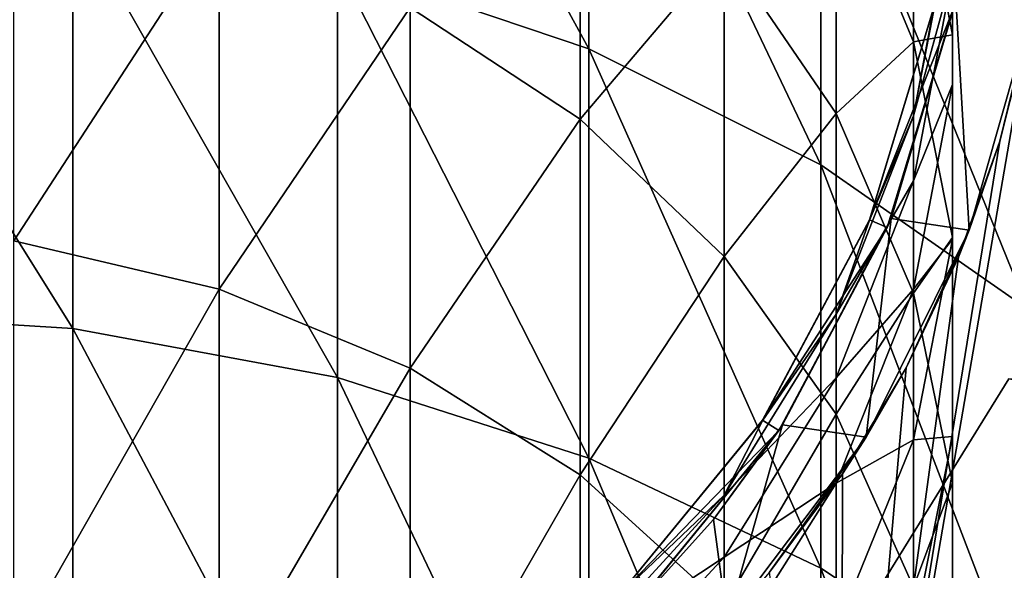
# Model space of a CAD drawing. Header units: millimetres. Extents: x -108 to 102, y -42 to 80.
# Tile 303 of 539: x -64.37 to -59.26, y 30.39 to 33.24. Entities that reach past the tile are written whole.
import ezdxf

# ---------------------------------------------------------------- set-up
doc = ezdxf.new("R2010")
doc.units = ezdxf.units.MM
doc.header["$LTSCALE"] = 81.481481
for name, color, linetype in [('2723', 7, 'CONTINUOUS'), ('2727', 7, 'CONTINUOUS'), ('2729', 7, 'CONTINUOUS'), ('2731', 7, 'CONTINUOUS'), ('2733', 7, 'CONTINUOUS'), ('2734', 7, 'CONTINUOUS'), ('2736', 7, 'CONTINUOUS'), ('2747', 7, 'CONTINUOUS'), ('2783', 7, 'CONTINUOUS'), ('2784', 7, 'CONTINUOUS'), ('2789', 7, 'CONTINUOUS')]:
    doc.layers.add(name, color=color, linetype=linetype)

msp = doc.modelspace()

# ---------------------------------------------------------------- linework, layer by layer
at = {"layer": '2723', "color": 7, "linetype": 'CONTINUOUS', "true_color": 0xe6e6e6}
for points in [[(-59.2799, 32.6142, 82.05), (-59.1252, 33.2304, 82.05), (-60.1031, 27.5494, 82.05), (-59.2799, 32.6142, 82.05)], [(-60.1031, 27.5494, 82.05), (-59.1252, 33.2304, 82.05), (-59.0301, 28.5351, 82.05), (-60.1031, 27.5494, 82.05)], [(-59.4954, 32.0116, 82.05), (-59.2799, 32.6142, 82.05), (-60.1031, 27.5494, 82.05), (-59.4954, 32.0116, 82.05)], [(-59.7671, 31.437, 82.05), (-59.4954, 32.0116, 82.05), (-60.1031, 27.5494, 82.05), (-59.7671, 31.437, 82.05)], [(-60.0961, 30.8884, 82.05), (-59.7671, 31.437, 82.05), (-60.1031, 27.5494, 82.05), (-60.0961, 30.8884, 82.05)], [(-60.4751, 30.3769, 82.05), (-60.0961, 30.8884, 82.05), (-60.1031, 27.5494, 82.05), (-60.4751, 30.3769, 82.05)]]:
    msp.add_3dface(points, dxfattribs=at)
at = {"layer": '2727', "color": 7, "linetype": 'CONTINUOUS', "true_color": 0xe6e6e6}
for points in [[(-61.4141, 35.0213, 208.674), (-62.7188, 35.4823, 208.9561), (-61.4141, 33.0929, 211.5961), (-61.4141, 35.0213, 208.674)], [(-61.4141, 33.0929, 211.5961), (-62.7188, 35.4823, 208.9561), (-62.7188, 33.5335, 211.9091), (-61.4141, 33.0929, 211.5961)], [(-60.2099, 34.3919, 208.289), (-61.4141, 35.0213, 208.674), (-60.2099, 32.4914, 211.1687), (-60.2099, 34.3919, 208.289)], [(-60.2099, 32.4914, 211.1687), (-61.4141, 35.0213, 208.674), (-61.4141, 33.0929, 211.5961), (-60.2099, 32.4914, 211.1687)], [(-59.136, 33.6095, 207.8103), (-60.2099, 34.3919, 208.289), (-59.136, 31.7436, 210.6376), (-59.136, 33.6095, 207.8103)], [(-59.136, 31.7436, 210.6376), (-60.2099, 34.3919, 208.289), (-60.2099, 32.4914, 211.1687), (-59.136, 31.7436, 210.6376)], [(-65.5, 33.8927, 212.1642), (-65.5, 31.7276, 215.0006), (-64.0921, 31.6419, 214.9304), (-65.5, 33.8927, 212.1642)], [(-64.0921, 33.8023, 212.1), (-65.5, 33.8927, 212.1642), (-64.0921, 31.6419, 214.9304), (-64.0921, 33.8023, 212.1)], [(-62.7188, 33.5335, 211.9091), (-64.0921, 33.8023, 212.1), (-62.7188, 31.3868, 214.7215), (-62.7188, 33.5335, 211.9091)], [(-62.7188, 31.3868, 214.7215), (-64.0921, 33.8023, 212.1), (-64.0921, 31.6419, 214.9304), (-62.7188, 31.3868, 214.7215)], [(-61.4141, 33.0929, 211.5961), (-62.7188, 33.5335, 211.9091), (-61.4141, 30.9687, 214.379), (-61.4141, 33.0929, 211.5961)], [(-61.4141, 30.9687, 214.379), (-62.7188, 33.5335, 211.9091), (-62.7188, 31.3868, 214.7215), (-61.4141, 30.9687, 214.379)], [(-60.2099, 32.4914, 211.1687), (-61.4141, 33.0929, 211.5961), (-60.2099, 30.3979, 213.9114), (-60.2099, 32.4914, 211.1687)], [(-60.2099, 30.3979, 213.9114), (-61.4141, 33.0929, 211.5961), (-61.4141, 30.9687, 214.379), (-60.2099, 30.3979, 213.9114)], [(-59.136, 31.7436, 210.6376), (-60.2099, 32.4914, 211.1687), (-59.136, 29.6883, 213.3302), (-59.136, 31.7436, 210.6376)], [(-59.136, 29.6883, 213.3302), (-60.2099, 32.4914, 211.1687), (-60.2099, 30.3979, 213.9114), (-59.136, 29.6883, 213.3302)], [(-65.5, 31.7276, 215.0006), (-65.5, 29.3975, 217.6559), (-64.0921, 29.2924, 217.6059), (-65.5, 31.7276, 215.0006)], [(-64.0921, 31.6419, 214.9304), (-65.5, 31.7276, 215.0006), (-64.0921, 29.2924, 217.6059), (-64.0921, 31.6419, 214.9304)], [(-62.7188, 31.3868, 214.7215), (-64.0921, 31.6419, 214.9304), (-62.7188, 29.0522, 217.38), (-62.7188, 31.3868, 214.7215)], [(-62.7188, 29.0522, 217.38), (-64.0921, 31.6419, 214.9304), (-64.0921, 29.2924, 217.6059), (-62.7188, 29.0522, 217.38)], [(-61.4141, 30.9687, 214.379), (-62.7188, 31.3868, 214.7215), (-61.4141, 28.6586, 217.0097), (-61.4141, 30.9687, 214.379)], [(-61.4141, 28.6586, 217.0097), (-62.7188, 31.3868, 214.7215), (-62.7188, 29.0522, 217.38), (-61.4141, 28.6586, 217.0097)], [(-60.2099, 30.3979, 213.9114), (-61.4141, 30.9687, 214.379), (-60.2099, 28.1212, 216.5041), (-60.2099, 30.3979, 213.9114)], [(-60.2099, 28.1212, 216.5041), (-61.4141, 30.9687, 214.379), (-61.4141, 28.6586, 217.0097), (-60.2099, 28.1212, 216.5041)], [(-59.136, 29.6883, 213.3302), (-60.2099, 30.3979, 213.9114), (-59.136, 27.4532, 215.8756), (-59.136, 29.6883, 213.3302)], [(-59.136, 27.4532, 215.8756), (-60.2099, 30.3979, 213.9114), (-60.2099, 28.1212, 216.5041), (-59.136, 27.4532, 215.8756)]]:
    msp.add_3dface(points, dxfattribs=at)
at = {"layer": '2729', "color": 7, "linetype": 'CONTINUOUS', "true_color": 0xe6e6e6}
for points in [[(-59.6153, 33.3295, 182.05), (-59.9564, 32.205, 169.05), (-59.9567, 32.2039, 182.05), (-59.6153, 33.3295, 182.05)], [(-59.6154, 33.3306, 169.05), (-59.9564, 32.205, 169.05), (-59.6153, 33.3295, 182.05), (-59.6154, 33.3306, 169.05)], [(-59.9564, 32.205, 169.05), (-60.5116, 31.166, 169.05), (-59.9567, 32.2039, 182.05), (-59.9564, 32.205, 169.05)], [(-59.9567, 32.2039, 182.05), (-60.5116, 31.166, 169.05), (-60.5112, 31.1666, 182.05), (-59.9567, 32.2039, 182.05)], [(-60.5116, 31.166, 169.05), (-61.2585, 30.2566, 169.05), (-60.5112, 31.1666, 182.05), (-60.5116, 31.166, 169.05)], [(-60.5112, 31.1666, 182.05), (-61.2585, 30.2566, 169.05), (-61.2574, 30.2574, 182.05), (-60.5112, 31.1666, 182.05)]]:
    msp.add_3dface(points, dxfattribs=at)
at = {"layer": '2731', "color": 7, "linetype": 'CONTINUOUS', "true_color": 0xe6e6e6}
for points in [[(-62.3414, 33.3069, 205.839), (-61.4578, 34.3468, 202.4004), (-61.4578, 32.727, 205.509), (-62.3414, 33.3069, 205.839)], [(-61.4578, 34.3468, 202.4004), (-60.7119, 33.6077, 202.0494), (-61.4578, 32.727, 205.509), (-61.4578, 34.3468, 202.4004)], [(-60.129, 34.0918, 198.5453), (-59.729, 34.2059, 195.0542), (-59.729, 33.129, 198.1724), (-60.129, 34.0918, 198.5453)], [(-59.729, 34.2059, 195.0542), (-59.5256, 33.9879, 191.6257), (-59.5256, 33.1648, 194.7371), (-59.729, 34.2059, 195.0542)], [(-59.729, 34.2059, 195.0542), (-59.5256, 33.1648, 194.7371), (-59.729, 33.129, 198.1724), (-59.729, 34.2059, 195.0542)], [(-60.7119, 33.6077, 202.0494), (-60.129, 34.0918, 198.5453), (-60.129, 32.7574, 201.6455), (-60.7119, 33.6077, 202.0494)], [(-60.129, 34.0918, 198.5453), (-59.729, 33.129, 198.1724), (-60.129, 32.7574, 201.6455), (-60.129, 34.0918, 198.5453)], [(-64.3975, 33.9992, 206.2329), (-63.3326, 33.7359, 206.0831), (-64.3975, 32.0973, 209.3054), (-64.3975, 33.9992, 206.2329)], [(-59.5256, 33.9879, 191.6257), (-59.5256, 33.4839, 188.2989), (-59.5256, 32.9078, 191.3822), (-59.5256, 33.9879, 191.6257)], [(-59.5256, 33.9879, 191.6257), (-59.5256, 32.9078, 191.3822), (-59.5256, 33.1648, 194.7371), (-59.5256, 33.9879, 191.6257)], [(-59.5256, 33.8307, 185.1814), (-59.6153, 33.3295, 182.05), (-59.729, 32.7453, 185.1011), (-59.5256, 33.8307, 185.1814)], [(-59.5256, 33.8307, 185.1814), (-59.729, 32.7453, 185.1011), (-59.5256, 33.4839, 188.2989), (-59.5256, 33.8307, 185.1814)], [(-64.3975, 32.0973, 209.3054), (-63.3326, 33.7359, 206.0831), (-63.3326, 31.8458, 209.1365), (-64.3975, 32.0973, 209.3054)], [(-63.3326, 33.7359, 206.0831), (-62.3414, 33.3069, 205.839), (-63.3326, 31.8458, 209.1365), (-63.3326, 33.7359, 206.0831)], [(-61.4578, 32.727, 205.509), (-60.7119, 33.6077, 202.0494), (-60.7119, 32.0158, 205.1043), (-61.4578, 32.727, 205.509)], [(-60.7119, 33.6077, 202.0494), (-60.129, 32.7574, 201.6455), (-60.7119, 32.0158, 205.1043), (-60.7119, 33.6077, 202.0494)], [(-59.5256, 33.4839, 188.2989), (-59.729, 32.7453, 185.1011), (-59.729, 32.4074, 188.1387), (-59.5256, 33.4839, 188.2989)], [(-59.5256, 33.4839, 188.2989), (-59.729, 32.4074, 188.1387), (-59.5256, 32.9078, 191.3822), (-59.5256, 33.4839, 188.2989)], [(-59.6153, 33.3295, 182.05), (-59.9567, 32.2039, 182.05), (-59.729, 32.7453, 185.1011), (-59.6153, 33.3295, 182.05)], [(-63.3326, 31.8458, 209.1365), (-62.3414, 33.3069, 205.839), (-62.3414, 31.436, 208.8614), (-63.3326, 31.8458, 209.1365)], [(-62.3414, 33.3069, 205.839), (-61.4578, 32.727, 205.509), (-62.3414, 31.436, 208.8614), (-62.3414, 33.3069, 205.839)], [(-60.129, 32.7574, 201.6455), (-59.729, 33.129, 198.1724), (-59.729, 31.8247, 201.2026), (-60.129, 32.7574, 201.6455)], [(-59.729, 33.129, 198.1724), (-59.5256, 33.1648, 194.7371), (-59.5256, 32.1141, 197.7793), (-59.729, 33.129, 198.1724)], [(-59.729, 33.129, 198.1724), (-59.5256, 32.1141, 197.7793), (-59.729, 31.8247, 201.2026), (-59.729, 33.129, 198.1724)], [(-59.5256, 33.1648, 194.7371), (-59.5256, 32.9078, 191.3822), (-59.5256, 32.1056, 194.4146), (-59.5256, 33.1648, 194.7371)], [(-59.5256, 33.1648, 194.7371), (-59.5256, 32.1056, 194.4146), (-59.5256, 32.1141, 197.7793), (-59.5256, 33.1648, 194.7371)], [(-59.5256, 32.9078, 191.3822), (-59.729, 32.4074, 188.1387), (-59.729, 31.8461, 191.1429), (-59.5256, 32.9078, 191.3822)], [(-59.5256, 32.9078, 191.3822), (-59.729, 31.8461, 191.1429), (-59.5256, 32.1056, 194.4146), (-59.5256, 32.9078, 191.3822)], [(-62.3414, 31.436, 208.8614), (-61.4578, 32.727, 205.509), (-61.4578, 30.882, 208.4895), (-62.3414, 31.436, 208.8614)], [(-61.4578, 32.727, 205.509), (-60.7119, 32.0158, 205.1043), (-61.4578, 30.882, 208.4895), (-61.4578, 32.727, 205.509)], [(-60.7119, 32.0158, 205.1043), (-60.129, 32.7574, 201.6455), (-60.129, 31.1976, 204.6388), (-60.7119, 32.0158, 205.1043)], [(-60.129, 32.7574, 201.6455), (-59.729, 31.8247, 201.2026), (-60.129, 31.1976, 204.6388), (-60.129, 32.7574, 201.6455)], [(-59.729, 32.7453, 185.1011), (-59.9567, 32.2039, 182.05), (-60.129, 31.7157, 185.025), (-59.729, 32.7453, 185.1011)], [(-59.729, 32.7453, 185.1011), (-60.129, 31.7157, 185.025), (-59.729, 32.4074, 188.1387), (-59.729, 32.7453, 185.1011)], [(-59.729, 32.4074, 188.1387), (-60.129, 31.7157, 185.025), (-60.129, 31.3862, 187.9867), (-59.729, 32.4074, 188.1387)], [(-59.729, 32.4074, 188.1387), (-60.129, 31.3862, 187.9867), (-59.729, 31.8461, 191.1429), (-59.729, 32.4074, 188.1387)], [(-59.9567, 32.2039, 182.05), (-60.5112, 31.1666, 182.05), (-60.129, 31.7157, 185.025), (-59.9567, 32.2039, 182.05)], [(-64.3975, 32.0973, 209.3054), (-63.3326, 31.8458, 209.1365), (-64.3975, 29.9737, 212.229), (-64.3975, 32.0973, 209.3054)], [(-59.729, 31.8247, 201.2026), (-59.5256, 32.1141, 197.7793), (-59.5256, 30.8416, 200.7356), (-59.729, 31.8247, 201.2026)], [(-59.5256, 32.1056, 194.4146), (-59.729, 31.8461, 191.1429), (-59.729, 31.0644, 194.0976), (-59.5256, 32.1056, 194.4146)], [(-59.5256, 32.1056, 194.4146), (-59.729, 31.0644, 194.0976), (-59.5256, 31.0816, 197.3795), (-59.5256, 32.1056, 194.4146)], [(-59.5256, 32.1141, 197.7793), (-59.5256, 32.1056, 194.4146), (-59.5256, 31.0816, 197.3795), (-59.5256, 32.1141, 197.7793)], [(-59.5256, 32.1141, 197.7793), (-59.5256, 31.0816, 197.3795), (-59.5256, 30.8416, 200.7356), (-59.5256, 32.1141, 197.7793)], [(-61.4578, 30.882, 208.4895), (-60.7119, 32.0158, 205.1043), (-60.7119, 30.2027, 208.0334), (-61.4578, 30.882, 208.4895)], [(-60.7119, 32.0158, 205.1043), (-60.129, 31.1976, 204.6388), (-60.7119, 30.2027, 208.0334), (-60.7119, 32.0158, 205.1043)], [(-64.3975, 29.9737, 212.229), (-63.3326, 31.8458, 209.1365), (-63.3326, 29.7353, 212.0419), (-64.3975, 29.9737, 212.229)], [(-63.3326, 31.8458, 209.1365), (-62.3414, 31.436, 208.8614), (-63.3326, 29.7353, 212.0419), (-63.3326, 31.8458, 209.1365)], [(-59.729, 31.8461, 191.1429), (-60.129, 31.3862, 187.9867), (-60.129, 30.8389, 190.916), (-59.729, 31.8461, 191.1429)], [(-59.729, 31.8461, 191.1429), (-60.129, 30.8389, 190.916), (-59.729, 31.0644, 194.0976), (-59.729, 31.8461, 191.1429)], [(-60.129, 31.1976, 204.6388), (-59.729, 31.8247, 201.2026), (-59.729, 30.3003, 204.1282), (-60.129, 31.1976, 204.6388)], [(-59.729, 31.8247, 201.2026), (-59.5256, 30.8416, 200.7356), (-59.729, 30.3003, 204.1282), (-59.729, 31.8247, 201.2026)], [(-60.129, 31.7157, 185.025), (-60.5112, 31.1666, 182.05), (-60.7119, 30.7769, 184.9555), (-60.129, 31.7157, 185.025)], [(-60.129, 31.7157, 185.025), (-60.7119, 30.7769, 184.9555), (-60.129, 31.3862, 187.9867), (-60.129, 31.7157, 185.025)], [(-63.3326, 29.7353, 212.0419), (-62.3414, 31.436, 208.8614), (-62.3414, 29.347, 211.7373), (-63.3326, 29.7353, 212.0419)], [(-62.3414, 31.436, 208.8614), (-61.4578, 30.882, 208.4895), (-62.3414, 29.347, 211.7373), (-62.3414, 31.436, 208.8614)], [(-60.129, 31.3862, 187.9867), (-60.7119, 30.7769, 184.9555), (-60.7119, 30.4551, 187.8481), (-60.129, 31.3862, 187.9867)], [(-60.129, 31.3862, 187.9867), (-60.7119, 30.4551, 187.8481), (-60.129, 30.8389, 190.916), (-60.129, 31.3862, 187.9867)], [(-60.7119, 30.2027, 208.0334), (-60.129, 31.1976, 204.6388), (-60.129, 29.4211, 207.5087), (-60.7119, 30.2027, 208.0334)], [(-60.129, 31.1976, 204.6388), (-59.729, 30.3003, 204.1282), (-60.129, 29.4211, 207.5087), (-60.129, 31.1976, 204.6388)], [(-60.5112, 31.1666, 182.05), (-61.2574, 30.2574, 182.05), (-60.7119, 30.7769, 184.9555), (-60.5112, 31.1666, 182.05)], [(-59.5256, 31.0816, 197.3795), (-59.729, 31.0644, 194.0976), (-59.729, 30.0667, 196.9864), (-59.5256, 31.0816, 197.3795)], [(-59.5256, 31.0816, 197.3795), (-59.729, 30.0667, 196.9864), (-59.5256, 29.8415, 200.2606), (-59.5256, 31.0816, 197.3795)], [(-59.5256, 30.8416, 200.7356), (-59.5256, 31.0816, 197.3795), (-59.5256, 29.8415, 200.2606), (-59.5256, 30.8416, 200.7356)], [(-59.729, 31.0644, 194.0976), (-60.129, 30.8389, 190.916), (-60.129, 30.0767, 193.7968), (-59.729, 31.0644, 194.0976)], [(-59.729, 31.0644, 194.0976), (-60.129, 30.0767, 193.7968), (-59.729, 30.0667, 196.9864), (-59.729, 31.0644, 194.0976)], [(-62.3414, 29.347, 211.7373), (-61.4578, 30.882, 208.4895), (-61.4578, 28.822, 211.3255), (-62.3414, 29.347, 211.7373)], [(-61.4578, 30.882, 208.4895), (-60.7119, 30.2027, 208.0334), (-61.4578, 28.822, 211.3255), (-61.4578, 30.882, 208.4895)], [(-60.129, 30.8389, 190.916), (-60.7119, 30.4551, 187.8481), (-60.7119, 29.9205, 190.709), (-60.129, 30.8389, 190.916)], [(-60.129, 30.8389, 190.916), (-60.7119, 29.9205, 190.709), (-60.129, 30.0767, 193.7968), (-60.129, 30.8389, 190.916)], [(-59.729, 30.3003, 204.1282), (-59.5256, 30.8416, 200.7356), (-59.5256, 29.3543, 203.5899), (-59.729, 30.3003, 204.1282)], [(-59.5256, 30.8416, 200.7356), (-59.5256, 29.8415, 200.2606), (-59.5256, 29.3543, 203.5899), (-59.5256, 30.8416, 200.7356)], [(-60.7119, 30.7769, 184.9555), (-61.2574, 30.2574, 182.05), (-61.4578, 29.9609, 184.8952), (-60.7119, 30.7769, 184.9555)], [(-60.7119, 30.7769, 184.9555), (-61.4578, 29.9609, 184.8952), (-60.7119, 30.4551, 187.8481), (-60.7119, 30.7769, 184.9555)], [(-60.7119, 30.4551, 187.8481), (-61.4578, 29.9609, 184.8952), (-61.4578, 29.6457, 187.7276), (-60.7119, 30.4551, 187.8481)], [(-60.7119, 30.4551, 187.8481), (-61.4578, 29.6457, 187.7276), (-60.7119, 29.9205, 190.709), (-60.7119, 30.4551, 187.8481)]]:
    msp.add_3dface(points, dxfattribs=at)
at = {"layer": '2733', "color": 7, "linetype": 'CONTINUOUS', "true_color": 0xe6e6e6}
for points in [[(-59.9564, 32.205, 169.05), (-59.6154, 33.3306, 169.05), (-59.5182, 33.3058, 169.05), (-59.9564, 32.205, 169.05)], [(-59.865, 32.1659, 169.05), (-59.9564, 32.205, 169.05), (-59.5182, 33.3058, 169.05), (-59.865, 32.1659, 169.05)], [(-60.5116, 31.166, 169.05), (-59.9564, 32.205, 169.05), (-59.865, 32.1659, 169.05), (-60.5116, 31.166, 169.05)], [(-60.4274, 31.1127, 169.05), (-60.5116, 31.166, 169.05), (-59.865, 32.1659, 169.05), (-60.4274, 31.1127, 169.05)], [(-61.2585, 30.2566, 169.05), (-60.5116, 31.166, 169.05), (-60.4274, 31.1127, 169.05), (-61.2585, 30.2566, 169.05)], [(-61.1866, 30.1866, 169.05), (-61.2585, 30.2566, 169.05), (-60.4274, 31.1127, 169.05), (-61.1866, 30.1866, 169.05)]]:
    msp.add_3dface(points, dxfattribs=at)
at = {"layer": '2734', "color": 7, "linetype": 'CONTINUOUS', "true_color": 0xe6e6e6}
for points in [[(-59.8451, 32.2126, 94.45), (-59.5182, 33.3058, 169.05), (-59.509, 33.3521, 94.4498), (-59.8451, 32.2126, 94.45)], [(-59.865, 32.1659, 169.05), (-59.5182, 33.3058, 169.05), (-59.8451, 32.2126, 94.45), (-59.865, 32.1659, 169.05)], [(-60.4076, 31.1419, 94.45), (-59.865, 32.1659, 169.05), (-59.8451, 32.2126, 94.45), (-60.4076, 31.1419, 94.45)], [(-60.4274, 31.1127, 169.05), (-59.865, 32.1659, 169.05), (-60.4076, 31.1419, 94.45), (-60.4274, 31.1127, 169.05)], [(-60.7673, 30.6514, 94.45), (-60.4274, 31.1127, 169.05), (-60.4076, 31.1419, 94.45), (-60.7673, 30.6514, 94.45)], [(-61.1866, 30.1866, 169.05), (-60.4274, 31.1127, 169.05), (-61.1739, 30.1995, 94.45), (-61.1866, 30.1866, 169.05)], [(-61.1739, 30.1995, 94.45), (-60.4274, 31.1127, 169.05), (-60.7673, 30.6514, 94.45), (-61.1739, 30.1995, 94.45)]]:
    msp.add_3dface(points, dxfattribs=at)
at = {"layer": '2736', "color": 7, "linetype": 'CONTINUOUS', "true_color": 0xe6e6e6}
for points in [[(-59.1106, 33.3059, 94.0497), (-59.2799, 32.6142, 82.05), (-59.4388, 32.1523, 94.0497), (-59.1106, 33.3059, 94.0497)], [(-59.1252, 33.2304, 82.05), (-59.2799, 32.6142, 82.05), (-59.1106, 33.3059, 94.0497), (-59.1252, 33.2304, 82.05)], [(-59.2799, 32.6142, 82.05), (-59.4954, 32.0116, 82.05), (-59.4388, 32.1523, 94.0497), (-59.2799, 32.6142, 82.05)], [(-59.4388, 32.1523, 94.0497), (-59.7671, 31.437, 82.05), (-59.9734, 31.0784, 94.0497), (-59.4388, 32.1523, 94.0497)], [(-59.4954, 32.0116, 82.05), (-59.7671, 31.437, 82.05), (-59.4388, 32.1523, 94.0497), (-59.4954, 32.0116, 82.05)], [(-59.7671, 31.437, 82.05), (-60.0961, 30.8884, 82.05), (-59.9734, 31.0784, 94.0497), (-59.7671, 31.437, 82.05)], [(-59.9734, 31.0784, 94.0497), (-60.4751, 30.3769, 82.05), (-60.6963, 30.1211, 94.0497), (-59.9734, 31.0784, 94.0497)], [(-60.0961, 30.8884, 82.05), (-60.4751, 30.3769, 82.05), (-59.9734, 31.0784, 94.0497), (-60.0961, 30.8884, 82.05)]]:
    msp.add_3dface(points, dxfattribs=at)
at = {"layer": '2747', "color": 7, "linetype": 'CONTINUOUS', "true_color": 0xe6e6e6}
for points in [[(-59.8451, 32.2126, 94.45), (-59.509, 33.3521, 94.4498), (-59.4388, 32.1523, 94.0497), (-59.8451, 32.2126, 94.45)], [(-59.509, 33.3521, 94.4498), (-59.1106, 33.3059, 94.0497), (-59.4388, 32.1523, 94.0497), (-59.509, 33.3521, 94.4498)], [(-60.4076, 31.1419, 94.45), (-59.8451, 32.2126, 94.45), (-59.9734, 31.0784, 94.0497), (-60.4076, 31.1419, 94.45)], [(-59.8451, 32.2126, 94.45), (-59.4388, 32.1523, 94.0497), (-59.9734, 31.0784, 94.0497), (-59.8451, 32.2126, 94.45)], [(-60.7673, 30.6514, 94.45), (-60.4076, 31.1419, 94.45), (-60.6963, 30.1211, 94.0497), (-60.7673, 30.6514, 94.45)], [(-60.4076, 31.1419, 94.45), (-59.9734, 31.0784, 94.0497), (-60.6963, 30.1211, 94.0497), (-60.4076, 31.1419, 94.45)], [(-61.1739, 30.1995, 94.45), (-60.7673, 30.6514, 94.45), (-60.6963, 30.1211, 94.0497), (-61.1739, 30.1995, 94.45)]]:
    msp.add_3dface(points, dxfattribs=at)
at = {"layer": '2783', "color": 7, "linetype": 'CONTINUOUS', "true_color": 0x96918c}
msp.add_3dface([(-59.234, 31.3807, 82.05), (-59.9131, 30.2829, 82.05), (87.5, -10.5, 82.05), (-59.234, 31.3807, 82.05)], dxfattribs=at)
at = {"layer": '2784', "color": 7, "linetype": 'CONTINUOUS', "true_color": 0x96918c}
for points in [[(-59.9131, 30.2829, 80.05), (33.7808, 35.6255, 80.05), (-92.5, -10.5, 80.05), (-59.9131, 30.2829, 80.05)], [(33.7808, 35.6255, 80.05), (33.7808, 33.3745, 80.05), (-92.5, -10.5, 80.05), (33.7808, 35.6255, 80.05)], [(-59.9131, 30.2829, 80.05), (-59.234, 31.3807, 80.05), (33.7808, 35.6255, 80.05), (-59.9131, 30.2829, 80.05)], [(33.7808, 33.3745, 80.05), (34.0236, 31.1443, 80.05), (-92.5, -10.5, 80.05), (33.7808, 33.3745, 80.05)], [(34.0236, 31.1443, 80.05), (34.5065, 28.9481, 80.05), (-92.5, -10.5, 80.05), (34.0236, 31.1443, 80.05)]]:
    msp.add_3dface(points, dxfattribs=at)
at = {"layer": '2789', "color": 7, "linetype": 'CONTINUOUS', "true_color": 0x96918c}
for points in [[(-59.9131, 30.2829, 82.05), (-59.234, 31.3807, 82.05), (-59.9131, 30.2829, 80.05), (-59.9131, 30.2829, 82.05)], [(-59.234, 31.3807, 82.05), (-59.234, 31.3807, 80.05), (-59.9131, 30.2829, 80.05), (-59.234, 31.3807, 82.05)]]:
    msp.add_3dface(points, dxfattribs=at)

doc.saveas('drawing.dxf')
